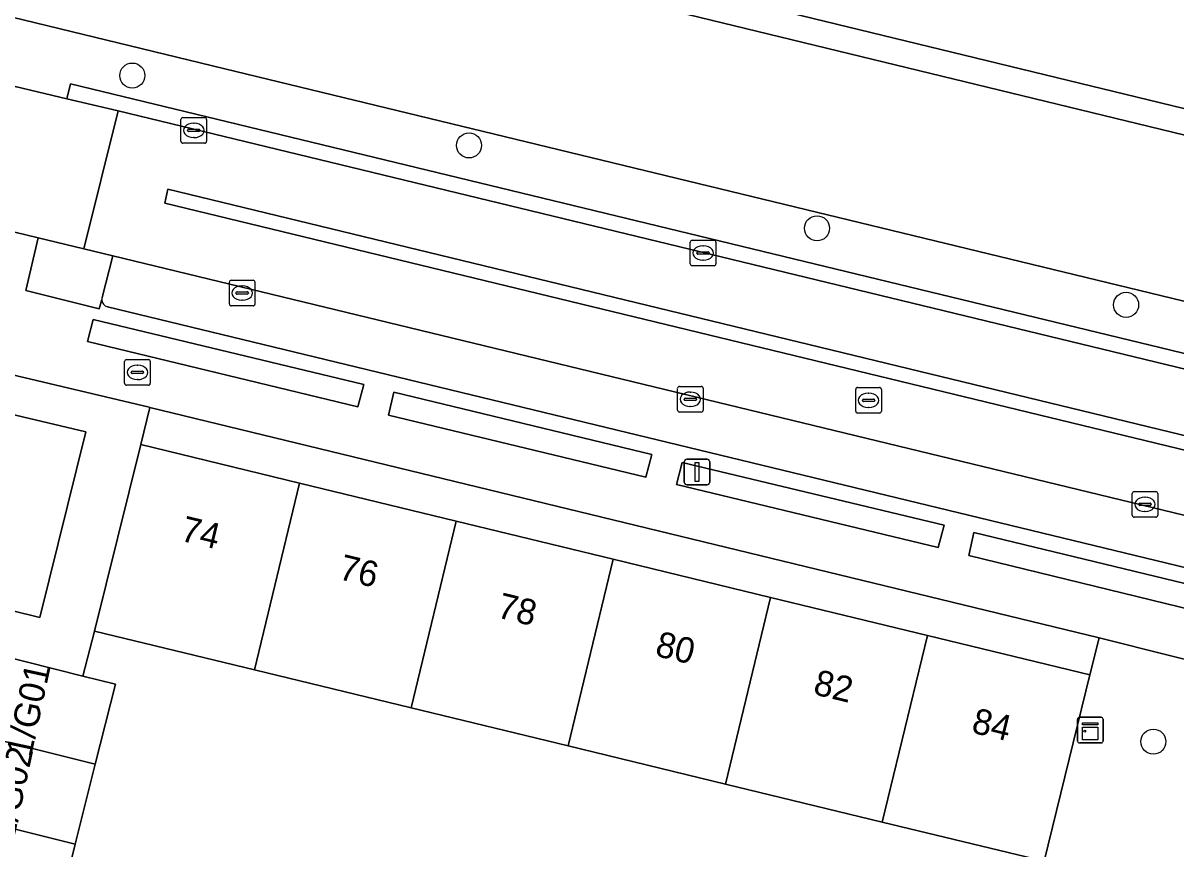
# Model space of a CAD drawing. Extents: x 162803 to 163818, y 381639 to 382475.
# Drawn here: x 163586.66 to 163631.66, y 382206.81 to 382239.06 of the extents above; entities that cross this region are included whole.
import ezdxf

# ---------------------------------------------------------------- set-up
doc = ezdxf.new("R2010")
doc.units = 0
for name, color, linetype in [('IMGEO_Boom', 7, 'Continuous'), ('IMGEO_Brandkraan', 7, 'Continuous'), ('IMGEO_Erf', 7, 'Continuous'), ('IMGEO_Groenvoorziening', 7, 'Continuous'), ('IMGEO_Haag', 7, 'Continuous'), ('IMGEO_Kast', 7, 'Continuous'), ('IMGEO_Kolk', 7, 'Continuous'), ('IMGEO_Lichtmast', 7, 'Continuous'), ('IMGEO_Muur', 7, 'Continuous'), ('IMGEO_Oever', 7, 'Continuous'), ('IMGEO_Pand', 7, 'Continuous'), ('IMGEO_Pand_nummerreeks', 7, 'Continuous'), ('IMGEO_Parkeervlak_open', 7, 'Continuous'), ('IMGEO_Rijbaan_lokaal_gesloten', 7, 'Continuous'), ('IMGEO_Rijbaan_lokaal_open', 7, 'Continuous'), ('IMGEO_Rioolput', 7, 'Continuous'), ('IMGEO_Voetpad_open', 7, 'Continuous'), ('IMGEO_Waterloop', 7, 'Continuous')]:
    doc.layers.add(name, color=color, linetype=linetype)

msp = doc.modelspace()

# ---------------------------------------------------------------- linework, layer by layer
at = {"layer": 'IMGEO_Boom'}
for centre in [(163590.92, 382237.007), (163604.063, 382234.278), (163617.648, 382231.041), (163629.712, 382228.053), (163630.775, 382210.997)]:
    msp.add_circle(centre, 0.489, dxfattribs=at)
at = {"layer": 'IMGEO_Brandkraan'}
for p, q in [((163590.62, 382224.989), (163590.62, 382225.841)), ((163590.695, 382225.915), (163591.547, 382225.915)), ((163591.108, 382225.695), (163591.133, 382225.695)), ((163591.621, 382225.841), (163591.621, 382224.989)), ((163590.879, 382225.409), (163590.879, 382225.421)), ((163591.317, 382225.372), (163590.919, 382225.372)), ((163590.922, 382225.458), (163591.32, 382225.458)), ((163591.131, 382225.135), (163591.106, 382225.135)), ((163591.363, 382225.421), (163591.363, 382225.409)), ((163591.547, 382224.915), (163590.695, 382224.915))]:
    msp.add_line(p, q, dxfattribs=at)
for points in [[(163590.62, 382224.989), (163590.62, 382225.841)], [(163590.695, 382225.915), (163591.547, 382225.915)], [(163591.621, 382225.841), (163591.621, 382224.989)], [(163591.547, 382224.915), (163590.695, 382224.915)]]:
    msp.add_lwpolyline(points, dxfattribs=at)
for centre, radius, start, end in [((163590.697, 382225.839), 0.0765, 91.552, 178.448), ((163590.697, 382225.839), 0.0765, 91.552, 178.448), ((163591.545, 382225.839), 0.0765, 1.552, 88.448), ((163591.545, 382225.839), 0.0765, 1.552, 88.448), ((163590.919, 382225.418), 0.0403, 85.8775, 175.7526), ((163590.916, 382225.408), 0.0366, 178.938, 274.7102), ((163591.32, 382225.415), 0.043, 264.8664, 352.4533), ((163591.324, 382225.42), 0.0386, 1.7309, 96.639), ((163590.697, 382224.991), 0.0765, 181.552, 268.448), ((163590.697, 382224.991), 0.0765, 181.552, 268.448), ((163591.545, 382224.991), 0.0765, 271.552, 358.448), ((163591.545, 382224.991), 0.0765, 271.552, 358.448)]:
    msp.add_arc(centre, radius, start, end, dxfattribs=at)
for centre, major_axis, ratio, start_param, end_param in [((163591.107, 382225.415), (-0.387, 0.002), 0.722429, 4.712389, 7.853982), ((163591.132, 382225.415), (-0.39, 0.002), 0.717154, 1.570796, 4.712389)]:
    msp.add_ellipse(centre, major_axis=major_axis, ratio=ratio, start_param=start_param, end_param=end_param, dxfattribs=at)
at = {"layer": 'IMGEO_Erf'}
msp.add_lwpolyline([(163591.607, 382224.05), (163591.247, 382222.595), (163597.447, 382221.091), (163603.565, 382219.606), (163609.692, 382218.119), (163615.83, 382216.63), (163621.958, 382215.143), (163628.3, 382213.604), (163628.666, 382215.051)], close=True, dxfattribs=at)
msp.add_lwpolyline([(163626.508, 382206.326), (163620.196, 382207.857), (163614.069, 382209.342), (163607.93, 382210.831), (163601.803, 382212.317), (163595.685, 382213.8), (163589.446, 382215.313), (163588.99, 382213.56), (163590.258, 382213.243), (163589.477, 382210.119), (163588.696, 382206.996), (163587.916, 382203.872)], dxfattribs=at)
at = {"layer": 'IMGEO_Groenvoorziening'}
for points in [[(163707.145, 382216.427), (163572.981, 382249.028), (163532.411, 382258.886), (163531.388, 382254.612), (163535.729, 382253.427), (163535.203, 382251.5), (163541.473, 382250), (163579.42, 382240.924), (163584.824, 382239.627), (163594.965, 382237.167), (163634.005, 382227.697), (163640.982, 382226.025), (163657.455, 382221.482), (163699.164, 382211.305)], [(163657.455, 382221.482), (163640.982, 382226.025), (163634.005, 382227.697), (163594.965, 382237.167), (163584.824, 382239.627), (163579.42, 382240.924), (163541.473, 382250), (163535.203, 382251.5), (163534.813, 382250.071), (163534.364, 382250.18), (163534.446, 382250.487), (163533.461, 382250.718)], [(163533.705, 382249.339), (163536.9, 382248.564), (163537.036, 382249.227), (163550.509, 382246.034), (163578.988, 382239.022), (163579.348, 382240.539), (163582.742, 382239.725), (163582.213, 382237.577), (163583.814, 382237.18), (163584.162, 382238.53), (163585.486, 382238.225), (163585.184, 382236.847), (163588.369, 382236.098), (163588.507, 382236.683), (163639.248, 382224.394), (163639.111, 382223.823), (163649.55, 382221.295), (163649.686, 382221.909), (163698.681, 382210.001)], [(163590.158, 382229.967), (163589.03, 382230.241), (163587.248, 382230.673), (163586.762, 382228.618), (163589.623, 382227.9), (163589.733, 382228.26)], [(163589.746, 382228.336), (163590.158, 382229.967)]]:
    msp.add_lwpolyline(points, dxfattribs=at)
for points in [[(163588.369, 382236.098), (163590.366, 382235.628), (163639.111, 382223.823), (163639.248, 382224.394), (163588.507, 382236.683)], [(163599.96, 382224.94), (163589.387, 382227.481), (163589.175, 382226.621), (163599.721, 382224.066)], [(163611.2, 382222.203), (163601.124, 382224.639), (163600.915, 382223.747), (163610.971, 382221.327)], [(163622.611, 382219.453), (163612.381, 382221.899), (163612.159, 382221.041), (163622.377, 382218.573)], [(163634.746, 382216.509), (163623.768, 382219.161), (163623.568, 382218.269), (163634.504, 382215.592)], [(163634.197, 382213.655), (163628.666, 382215.051), (163628.3, 382213.604), (163626.508, 382206.326), (163625.941, 382203.826), (163631.565, 382202.467)]]:
    msp.add_lwpolyline(points, close=True, dxfattribs=at)
msp.add_arc((163590.035, 382228.247), 0.303, 162.9778, 177.6089, dxfattribs=at)
at = {"layer": 'IMGEO_Haag'}
msp.add_lwpolyline([(163639.111, 382223.823), (163639.248, 382224.394), (163588.507, 382236.683), (163588.369, 382236.098), (163590.366, 382235.628)], close=True, dxfattribs=at)
at = {"layer": 'IMGEO_Kast'}
for p, q in [((163627.816, 382211.022), (163627.816, 382211.863)), ((163627.816, 382211.863), (163627.816, 382211.022)), ((163627.891, 382211.947), (163628.732, 382211.947)), ((163628.732, 382211.947), (163627.891, 382211.947)), ((163628.816, 382211.872), (163628.816, 382211.031)), ((163628.816, 382211.031), (163628.816, 382211.872)), ((163628.741, 382210.947), (163627.9, 382210.947)), ((163627.9, 382210.947), (163628.741, 382210.947))]:
    msp.add_line(p, q, dxfattribs=at)
for points in [[(163628.011, 382211.737), (163628.611, 382211.737), (163628.611, 382211.652), (163628.011, 382211.652), (163628.011, 382211.737)], [(163628.011, 382211.562), (163628.611, 382211.562), (163628.611, 382211.073), (163628.011, 382211.073), (163628.011, 382211.562)]]:
    msp.add_lwpolyline(points, dxfattribs=at)
msp.add_circle((163628.095, 382211.411), 0.0377, dxfattribs=at)
for centre, start, end in [((163627.894, 382211.869), 92.4484, 184.2845), ((163627.894, 382211.869), 92.4484, 184.2845), ((163628.738, 382211.869), 2.4484, 94.2845), ((163628.738, 382211.869), 2.4484, 94.2845), ((163627.894, 382211.025), 182.4484, 274.2845), ((163627.894, 382211.025), 182.4484, 274.2845), ((163628.738, 382211.025), 272.4484, 4.2845), ((163628.738, 382211.025), 272.4484, 4.2845)]:
    msp.add_arc(centre, 0.0779, start, end, dxfattribs=at)
at = {"layer": 'IMGEO_Kolk'}
for p, q in [((163592.82, 382234.438), (163592.82, 382235.29)), ((163592.895, 382235.364), (163593.747, 382235.364)), ((163593.308, 382235.144), (163593.333, 382235.144)), ((163593.821, 382235.29), (163593.821, 382234.438)), ((163593.079, 382234.858), (163593.079, 382234.87)), ((163593.517, 382234.821), (163593.119, 382234.821)), ((163593.122, 382234.907), (163593.52, 382234.907)), ((163593.331, 382234.584), (163593.306, 382234.584)), ((163593.563, 382234.87), (163593.563, 382234.858)), ((163593.747, 382234.364), (163592.895, 382234.364)), ((163612.699, 382229.652), (163612.699, 382230.504)), ((163612.774, 382230.578), (163613.626, 382230.578)), ((163613.7, 382230.504), (163613.7, 382229.652)), ((163612.958, 382230.072), (163612.958, 382230.084)), ((163613.396, 382230.035), (163612.998, 382230.035)), ((163613.001, 382230.121), (163613.399, 382230.121)), ((163613.187, 382230.358), (163613.212, 382230.358)), ((163613.442, 382230.084), (163613.442, 382230.072)), ((163613.626, 382229.578), (163612.774, 382229.578)), ((163613.21, 382229.798), (163613.185, 382229.798)), ((163594.708, 382228.087), (163594.708, 382228.939)), ((163594.783, 382229.013), (163595.635, 382229.013)), ((163595.196, 382228.793), (163595.221, 382228.793)), ((163595.709, 382228.939), (163595.709, 382228.087)), ((163594.967, 382228.507), (163594.967, 382228.519)), ((163595.405, 382228.47), (163595.007, 382228.47)), ((163595.01, 382228.556), (163595.408, 382228.556)), ((163595.219, 382228.233), (163595.194, 382228.233)), ((163595.451, 382228.519), (163595.451, 382228.507)), ((163595.635, 382228.013), (163594.783, 382228.013)), ((163612.202, 382223.941), (163612.202, 382224.793)), ((163612.277, 382224.867), (163613.129, 382224.867)), ((163612.69, 382224.647), (163612.715, 382224.647)), ((163613.203, 382224.793), (163613.203, 382223.941)), ((163612.461, 382224.361), (163612.461, 382224.373)), ((163612.899, 382224.324), (163612.501, 382224.324)), ((163612.504, 382224.41), (163612.902, 382224.41)), ((163612.945, 382224.373), (163612.945, 382224.361)), ((163613.129, 382223.867), (163612.277, 382223.867)), ((163612.713, 382224.087), (163612.688, 382224.087)), ((163629.948, 382219.836), (163629.948, 382220.688)), ((163630.023, 382220.762), (163630.875, 382220.762)), ((163630.949, 382220.688), (163630.949, 382219.836)), ((163630.207, 382220.256), (163630.207, 382220.268)), ((163630.645, 382220.219), (163630.247, 382220.219)), ((163630.25, 382220.305), (163630.648, 382220.305)), ((163630.436, 382220.542), (163630.461, 382220.542)), ((163630.691, 382220.268), (163630.691, 382220.256)), ((163630.875, 382219.762), (163630.023, 382219.762)), ((163630.459, 382219.982), (163630.434, 382219.982))]:
    msp.add_line(p, q, dxfattribs=at)
for points in [[(163592.82, 382234.438), (163592.82, 382235.29)], [(163592.895, 382235.364), (163593.747, 382235.364)], [(163593.821, 382235.29), (163593.821, 382234.438)], [(163593.747, 382234.364), (163592.895, 382234.364)], [(163612.699, 382229.652), (163612.699, 382230.504)], [(163612.774, 382230.578), (163613.626, 382230.578)], [(163613.7, 382230.504), (163613.7, 382229.652)], [(163613.626, 382229.578), (163612.774, 382229.578)], [(163594.708, 382228.087), (163594.708, 382228.939)], [(163594.783, 382229.013), (163595.635, 382229.013)], [(163595.709, 382228.939), (163595.709, 382228.087)], [(163595.635, 382228.013), (163594.783, 382228.013)], [(163612.202, 382223.941), (163612.202, 382224.793)], [(163612.277, 382224.867), (163613.129, 382224.867)], [(163613.203, 382224.793), (163613.203, 382223.941)], [(163613.129, 382223.867), (163612.277, 382223.867)], [(163629.948, 382219.836), (163629.948, 382220.688)], [(163630.023, 382220.762), (163630.875, 382220.762)], [(163630.949, 382220.688), (163630.949, 382219.836)], [(163630.875, 382219.762), (163630.023, 382219.762)]]:
    msp.add_lwpolyline(points, dxfattribs=at)
for centre, radius, start, end in [((163592.897, 382235.288), 0.0765, 91.552, 178.448), ((163592.897, 382235.288), 0.0765, 91.552, 178.448), ((163593.745, 382235.288), 0.0765, 1.552, 88.448), ((163593.745, 382235.288), 0.0765, 1.552, 88.448), ((163593.119, 382234.867), 0.0403, 85.8775, 175.7526), ((163593.116, 382234.857), 0.0366, 178.938, 274.7102), ((163593.52, 382234.864), 0.043, 264.8664, 352.4533), ((163593.524, 382234.869), 0.0386, 1.7309, 96.639), ((163592.897, 382234.44), 0.0765, 181.552, 268.448), ((163592.897, 382234.44), 0.0765, 181.552, 268.448), ((163593.745, 382234.44), 0.0765, 271.552, 358.448), ((163593.745, 382234.44), 0.0765, 271.552, 358.448), ((163612.776, 382230.502), 0.0765, 91.552, 178.448), ((163612.776, 382230.502), 0.0765, 91.552, 178.448), ((163613.624, 382230.502), 0.0765, 1.552, 88.448), ((163613.624, 382230.502), 0.0765, 1.552, 88.448), ((163612.998, 382230.081), 0.0403, 85.8775, 175.7526), ((163612.995, 382230.071), 0.0366, 178.938, 274.7102), ((163613.399, 382230.078), 0.043, 264.8664, 352.4533), ((163613.403, 382230.083), 0.0386, 1.7309, 96.639), ((163612.776, 382229.654), 0.0765, 181.552, 268.448), ((163612.776, 382229.654), 0.0765, 181.552, 268.448), ((163613.624, 382229.654), 0.0765, 271.552, 358.448), ((163613.624, 382229.654), 0.0765, 271.552, 358.448), ((163594.785, 382228.937), 0.0765, 91.552, 178.448), ((163594.785, 382228.937), 0.0765, 91.552, 178.448), ((163595.633, 382228.937), 0.0765, 1.552, 88.448), ((163595.633, 382228.937), 0.0765, 1.552, 88.448), ((163595.007, 382228.516), 0.0403, 85.8775, 175.7526), ((163595.004, 382228.506), 0.0366, 178.938, 274.7102), ((163595.408, 382228.513), 0.043, 264.8664, 352.4533), ((163595.412, 382228.518), 0.0386, 1.7309, 96.639), ((163594.785, 382228.089), 0.0765, 181.552, 268.448), ((163594.785, 382228.089), 0.0765, 181.552, 268.448), ((163595.633, 382228.089), 0.0765, 271.552, 358.448), ((163595.633, 382228.089), 0.0765, 271.552, 358.448), ((163612.279, 382224.791), 0.0765, 91.552, 178.448), ((163612.279, 382224.791), 0.0765, 91.552, 178.448), ((163613.127, 382224.791), 0.0765, 1.552, 88.448), ((163613.127, 382224.791), 0.0765, 1.552, 88.448), ((163612.501, 382224.37), 0.0403, 85.8775, 175.7526), ((163612.498, 382224.36), 0.0366, 178.938, 274.7102), ((163612.902, 382224.367), 0.043, 264.8664, 352.4533), ((163612.906, 382224.372), 0.0386, 1.7309, 96.639), ((163612.279, 382223.943), 0.0765, 181.552, 268.448), ((163612.279, 382223.943), 0.0765, 181.552, 268.448), ((163613.127, 382223.943), 0.0765, 271.552, 358.448), ((163613.127, 382223.943), 0.0765, 271.552, 358.448), ((163630.025, 382220.686), 0.0765, 91.552, 178.448), ((163630.025, 382220.686), 0.0765, 91.552, 178.448), ((163630.873, 382220.686), 0.0765, 1.552, 88.448), ((163630.873, 382220.686), 0.0765, 1.552, 88.448), ((163630.247, 382220.265), 0.0403, 85.8775, 175.7526), ((163630.244, 382220.255), 0.0366, 178.938, 274.7102), ((163630.648, 382220.262), 0.043, 264.8664, 352.4533), ((163630.652, 382220.267), 0.0386, 1.7309, 96.639), ((163630.025, 382219.838), 0.0765, 181.552, 268.448), ((163630.025, 382219.838), 0.0765, 181.552, 268.448), ((163630.873, 382219.838), 0.0765, 271.552, 358.448), ((163630.873, 382219.838), 0.0765, 271.552, 358.448)]:
    msp.add_arc(centre, radius, start, end, dxfattribs=at)
for centre, major_axis, ratio, start_param, end_param in [((163593.307, 382234.864), (-0.387, 0.002), 0.722429, 4.712389, 7.853982), ((163593.332, 382234.864), (-0.39, 0.002), 0.717154, 1.570796, 4.712389), ((163613.186, 382230.078), (-0.387, 0.002), 0.722429, 4.712389, 7.853982), ((163613.211, 382230.078), (-0.39, 0.002), 0.717154, 1.570796, 4.712389), ((163595.195, 382228.513), (-0.387, 0.002), 0.722429, 4.712389, 7.853982), ((163595.22, 382228.513), (-0.39, 0.002), 0.717154, 1.570796, 4.712389), ((163612.689, 382224.367), (-0.387, 0.002), 0.722429, 4.712389, 7.853982), ((163612.714, 382224.367), (-0.39, 0.002), 0.717154, 1.570796, 4.712389), ((163630.435, 382220.262), (-0.387, 0.002), 0.722429, 4.712389, 7.853982), ((163630.46, 382220.262), (-0.39, 0.002), 0.717154, 1.570796, 4.712389)]:
    msp.add_ellipse(centre, major_axis=major_axis, ratio=ratio, start_param=start_param, end_param=end_param, dxfattribs=at)
at = {"layer": 'IMGEO_Lichtmast'}
for p, q in [((163612.567, 382222.024), (163613.357, 382222.024)), ((163613.357, 382222.024), (163612.567, 382222.024)), ((163612.467, 382221.124), (163612.467, 382221.924)), ((163612.467, 382221.924), (163612.467, 382221.124)), ((163613.457, 382221.924), (163613.457, 382221.124)), ((163613.457, 382221.124), (163613.457, 382221.924)), ((163613.357, 382221.024), (163612.567, 382221.024)), ((163612.567, 382221.024), (163613.357, 382221.024))]:
    msp.add_line(p, q, dxfattribs=at)
msp.add_lwpolyline([(163612.887, 382221.899), (163613.037, 382221.899), (163613.037, 382221.149), (163612.887, 382221.149), (163612.887, 382221.899)], dxfattribs=at)
for centre, start, end in [((163612.567, 382221.924), 90, 180), ((163612.567, 382221.924), 90, 180), ((163613.357, 382221.924), 0, 90), ((163613.357, 382221.924), 360, 90), ((163612.567, 382221.124), 180, 270), ((163612.567, 382221.124), 180, 270), ((163613.357, 382221.124), 270, 0), ((163613.357, 382221.124), 270, 0)]:
    msp.add_arc(centre, 0.1, start, end, dxfattribs=at)
at = {"layer": 'IMGEO_Muur'}
msp.add_lwpolyline([(163588.99, 382213.56), (163589.446, 382215.313)], dxfattribs=at)
at = {"layer": 'IMGEO_Oever'}
msp.add_lwpolyline([(163573.217, 382250), (163532.644, 382259.859), (163532.411, 382258.886), (163572.981, 382249.028), (163707.145, 382216.427), (163707.186, 382216.598), (163707.025, 382216.641), (163706.023, 382217.729)], close=True, dxfattribs=at)
at = {"layer": 'IMGEO_Pand'}
for points in [[(163595.685, 382213.8), (163597.447, 382221.091), (163591.247, 382222.595), (163589.446, 382215.313)], [(163603.565, 382219.606), (163597.447, 382221.091), (163595.685, 382213.8), (163601.803, 382212.317)], [(163603.565, 382219.606), (163601.803, 382212.317), (163607.93, 382210.831), (163609.692, 382218.119)], [(163614.069, 382209.342), (163615.83, 382216.63), (163609.692, 382218.119), (163607.93, 382210.831)], [(163614.069, 382209.342), (163620.196, 382207.857), (163621.958, 382215.143), (163615.83, 382216.63)], [(163621.958, 382215.143), (163620.196, 382207.857), (163626.508, 382206.326), (163628.3, 382213.604)], [(163583.803, 382211.537), (163589.477, 382210.119), (163590.258, 382213.243), (163588.99, 382213.56), (163584.553, 382214.668)], [(163583.054, 382208.406), (163588.696, 382206.996), (163589.477, 382210.119), (163583.803, 382211.537)], [(163582.304, 382205.274), (163587.916, 382203.872), (163588.696, 382206.996), (163583.054, 382208.406)]]:
    msp.add_lwpolyline(points, close=True, dxfattribs=at)
at = {"layer": 'IMGEO_Parkeervlak_open'}
for points in [[(163590.158, 382229.967), (163589.746, 382228.336)], [(163634.891, 382217.406), (163635.296, 382219.03), (163590.158, 382229.967)], [(163589.953, 382227.974), (163634.527, 382217.184)]]:
    msp.add_lwpolyline(points, dxfattribs=at)
msp.add_lwpolyline([(163589.105, 382223.098), (163585.627, 382223.914), (163583.533, 382224.421), (163581.875, 382217.191), (163587.31, 382215.841)], close=True, dxfattribs=at)
for centre, radius, start, end in [((163590.035, 382228.247), 0.303, 162.9778, 177.6089), ((163590.016, 382228.25), 0.283, 177.9835, 257.1537)]:
    msp.add_arc(centre, radius, start, end, dxfattribs=at)
at = {"layer": 'IMGEO_Rijbaan_lokaal_gesloten'}
for points in [[(163590.366, 382235.628), (163588.369, 382236.098), (163585.184, 382236.847), (163583.814, 382237.18), (163582.213, 382237.577), (163578.835, 382238.378), (163577.291, 382238.78), (163576.014, 382233.4), (163577.535, 382233.031), (163587.248, 382230.673), (163589.03, 382230.241)], [(163639.111, 382223.823), (163590.366, 382235.628), (163589.03, 382230.241), (163590.158, 382229.967), (163635.296, 382219.03), (163637.678, 382218.479), (163639.136, 382218.13), (163646.926, 382216.246), (163648.519, 382215.853), (163650.875, 382215.257), (163697.205, 382204.035), (163698.133, 382203.827), (163699.392, 382209.224), (163649.55, 382221.295)], [(163592.308, 382232.567), (163696.407, 382207.326), (163696.249, 382206.818), (163592.193, 382232.028)]]:
    msp.add_lwpolyline(points, close=True, dxfattribs=at)
at = {"layer": 'IMGEO_Rijbaan_lokaal_open'}
msp.add_lwpolyline([(163592.308, 382232.567), (163592.193, 382232.028), (163696.249, 382206.818), (163696.407, 382207.326)], close=True, dxfattribs=at)
at = {"layer": 'IMGEO_Rioolput'}
for p, q in [((163619.158, 382223.9), (163619.158, 382224.752)), ((163619.233, 382224.826), (163620.085, 382224.826)), ((163620.159, 382224.752), (163620.159, 382223.9)), ((163619.417, 382224.32), (163619.417, 382224.332)), ((163619.855, 382224.283), (163619.457, 382224.283)), ((163619.46, 382224.369), (163619.858, 382224.369)), ((163619.646, 382224.606), (163619.671, 382224.606)), ((163619.901, 382224.332), (163619.901, 382224.32)), ((163620.085, 382223.826), (163619.233, 382223.826)), ((163619.669, 382224.046), (163619.644, 382224.046))]:
    msp.add_line(p, q, dxfattribs=at)
for points in [[(163619.158, 382223.9), (163619.158, 382224.752)], [(163619.233, 382224.826), (163620.085, 382224.826)], [(163620.159, 382224.752), (163620.159, 382223.9)], [(163620.085, 382223.826), (163619.233, 382223.826)]]:
    msp.add_lwpolyline(points, dxfattribs=at)
for centre, radius, start, end in [((163619.235, 382224.75), 0.0765, 91.552, 178.448), ((163619.235, 382224.75), 0.0765, 91.552, 178.448), ((163620.083, 382224.75), 0.0765, 1.552, 88.448), ((163620.083, 382224.75), 0.0765, 1.552, 88.448), ((163619.457, 382224.329), 0.0403, 85.8775, 175.7526), ((163619.454, 382224.319), 0.0366, 178.938, 274.7102), ((163619.858, 382224.326), 0.043, 264.8664, 352.4533), ((163619.862, 382224.331), 0.0386, 1.7309, 96.639), ((163619.235, 382223.902), 0.0765, 181.552, 268.448), ((163619.235, 382223.902), 0.0765, 181.552, 268.448), ((163620.083, 382223.902), 0.0765, 271.552, 358.448), ((163620.083, 382223.902), 0.0765, 271.552, 358.448)]:
    msp.add_arc(centre, radius, start, end, dxfattribs=at)
for centre, major_axis, ratio, start_param, end_param in [((163619.645, 382224.326), (-0.387, 0.002), 0.722429, 4.712389, 7.853982), ((163619.67, 382224.326), (-0.39, 0.002), 0.717154, 1.570796, 4.712389)]:
    msp.add_ellipse(centre, major_axis=major_axis, ratio=ratio, start_param=start_param, end_param=end_param, dxfattribs=at)
at = {"layer": 'IMGEO_Voetpad_open'}
for points in [[(163532.865, 382237.257), (163537.281, 382235.69), (163537.639, 382237.147), (163562.437, 382231.139), (163574.725, 382228.173), (163577.222, 382227.553), (163579.203, 382227.035), (163583.929, 382225.886), (163585.969, 382225.391), (163591.572, 382224.058), (163591.607, 382224.05), (163628.666, 382215.051), (163634.197, 382213.655), (163637.403, 382212.846), (163639.574, 382212.298), (163643.919, 382211.28), (163645.926, 382210.796), (163645.57, 382209.344), (163649.456, 382208.408), (163649.79, 382209.911), (163654.788, 382208.714), (163654.906, 382208.686), (163691.987, 382199.775)], [(163589.733, 382228.26), (163589.623, 382227.9), (163586.762, 382228.618), (163587.248, 382230.673), (163577.535, 382233.031), (163577.058, 382230.999), (163574.213, 382231.652), (163574.279, 382232.032)], [(163634.527, 382217.184), (163589.953, 382227.974)], [(163580.448, 382200.857), (163581.154, 382200.678), (163581.554, 382202.142), (163582.304, 382205.274), (163583.054, 382208.406), (163583.803, 382211.537), (163584.553, 382214.668), (163588.99, 382213.56), (163589.446, 382215.313), (163591.247, 382222.595), (163591.607, 382224.05), (163591.572, 382224.058), (163585.969, 382225.391), (163585.73, 382224.359), (163585.627, 382223.914), (163589.105, 382223.098), (163587.31, 382215.841), (163581.875, 382217.191), (163581.449, 382215.46), (163578.147, 382201.91), (163577.708, 382200.174), (163572.133, 382177.239)]]:
    msp.add_lwpolyline(points, dxfattribs=at)
for points in [[(163599.96, 382224.94), (163599.721, 382224.066), (163589.175, 382226.621), (163589.387, 382227.481)], [(163611.2, 382222.203), (163610.971, 382221.327), (163600.915, 382223.747), (163601.124, 382224.639)], [(163622.611, 382219.453), (163622.377, 382218.573), (163612.159, 382221.041), (163612.381, 382221.899)], [(163634.746, 382216.509), (163634.504, 382215.592), (163623.568, 382218.269), (163623.768, 382219.161)]]:
    msp.add_lwpolyline(points, close=True, dxfattribs=at)
msp.add_arc((163590.016, 382228.25), 0.283, 177.9835, 257.1537, dxfattribs=at)
at = {"layer": 'IMGEO_Waterloop'}
msp.add_lwpolyline([(163321.322, 382311.196), (163500, 382267.589), (163515.373, 382263.837), (163515.722, 382263.757), (163522.089, 382262.29), (163523.567, 382261.95), (163528.706, 382260.766), (163530.338, 382260.39), (163532.31, 382259.936), (163532.644, 382259.859), (163573.217, 382250), (163706.023, 382217.729)], dxfattribs=at)

# ---------------------------------------------------------------- texts
at = {"layer": 'IMGEO_Pand_nummerreeks'}
for s, rotation, p in [('74', 346.3607, (163592.758, 382218.853)), ('76', 346.3607, (163598.933, 382217.354)), ('78', 346.3607, (163605.112, 382215.856)), ('80', 346.3607, (163611.287, 382214.357)), ('1/G01', 77.8208, (163586.964, 382210.351)), ('82', 346.3607, (163617.457, 382212.86)), ('84', 346.3607, (163623.635, 382211.36)), ('1/G02', 77.8208, (163586.289, 382207.104))]:
    msp.add_text(s, height=1, rotation=rotation, dxfattribs=at).set_placement(p)

doc.saveas('drawing.dxf')
